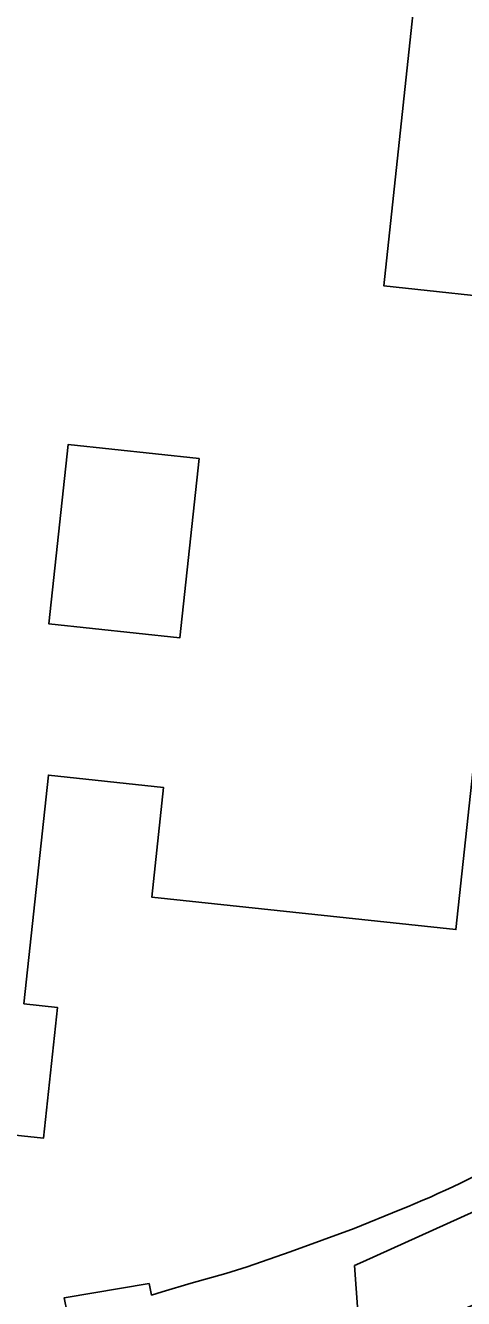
# Model space of a CAD drawing. Extents: x 162184 to 163154, y 385507 to 386516.
# Drawn here: x 162889 to 162915.1, y 386218.5 to 386294.4 of the extents above; entities that cross this region are included whole.
import ezdxf

# ---------------------------------------------------------------- set-up
doc = ezdxf.new("R2010")
doc.units = 0
for name, color, linetype in [('IMGEO_Erf', 7, 'Continuous'), ('IMGEO_Groenvoorziening', 7, 'Continuous'), ('IMGEO_Pand', 7, 'Continuous'), ('IMGEO_Voetpad_open', 7, 'Continuous')]:
    doc.layers.add(name, color=color, linetype=linetype)

msp = doc.modelspace()

# ---------------------------------------------------------------- linework, layer by layer
at = {"layer": 'IMGEO_Erf'}
for points in [[(162913.77, 386310.649), (162910.367, 386278.872), (162918.847, 386277.964), (162917.449, 386264.906), (162924.722, 386264.128), (162923.645, 386254.069), (162923.209, 386250), (162923.112, 386249.097), (162915.666, 386249.894), (162914.659, 386240.49), (162896.545, 386242.429), (162897.245, 386248.962), (162890.392, 386249.696), (162888.932, 386236.064), (162890.932, 386235.85), (162890.097, 386228.052), (162880.734, 386229.055)], [(162845.54, 386215.362), (162850.667, 386214.876), (162853.468, 386214.775), (162855.81, 386214.836), (162857.381, 386214.889), (162870.407, 386215.797), (162887.893, 386217.101), (162891.508, 386217.378), (162891.499, 386217.652), (162891.335, 386218.537), (162896.392, 386219.384), (162896.541, 386218.703), (162897.175, 386218.883), (162898.888, 386219.402), (162900.959, 386219.994), (162902.237, 386220.388), (162904.782, 386221.275), (162908.596, 386222.669), (162911.328, 386223.775)]]:
    msp.add_lwpolyline(points, dxfattribs=at)
msp.add_lwpolyline([(162899.367, 386268.569), (162891.56, 386269.405), (162890.416, 386258.727), (162898.223, 386257.891)], close=True, dxfattribs=at)
msp.add_arc((162885.683, 386286.571), 67.831, 292.21437, 298.86386, dxfattribs=at)
at = {"layer": 'IMGEO_Groenvoorziening'}
msp.add_lwpolyline([(162915.791, 386223.705), (162909.123, 386220.679), (162908.627, 386220.454), (162908.947, 386216.068), (162909.453, 386216.157), (162910.611, 386216.36), (162912.544, 386216.816), (162916.133, 386218.279), (162916.535, 386218.443), (162923.413, 386221.9), (162924.767, 386222.581), (162927.329, 386224.699), (162932.759, 386230.18), (162952.394, 386250)], dxfattribs=at)
at = {"layer": 'IMGEO_Pand'}
msp.add_lwpolyline([(162880.734, 386229.055), (162890.097, 386228.052), (162890.932, 386235.85), (162888.932, 386236.064), (162890.392, 386249.696), (162897.245, 386248.962), (162896.545, 386242.429), (162914.659, 386240.49), (162915.666, 386249.894), (162923.112, 386249.097), (162923.209, 386250), (162923.645, 386254.069), (162924.722, 386264.128), (162917.449, 386264.906), (162918.847, 386277.964), (162910.367, 386278.872), (162913.77, 386310.649)], dxfattribs=at)
msp.add_lwpolyline([(162898.223, 386257.891), (162890.416, 386258.727), (162891.56, 386269.405), (162899.367, 386268.569)], close=True, dxfattribs=at)
at = {"layer": 'IMGEO_Voetpad_open'}
for points in [[(162911.328, 386223.775), (162908.596, 386222.669), (162904.782, 386221.275), (162902.237, 386220.388), (162900.959, 386219.994), (162898.888, 386219.402), (162897.175, 386218.883), (162896.541, 386218.703), (162896.392, 386219.384), (162891.335, 386218.537), (162891.499, 386217.652)], [(162908.627, 386220.454), (162909.123, 386220.679), (162915.791, 386223.705)], [(162908.947, 386216.068), (162908.627, 386220.454)]]:
    msp.add_lwpolyline(points, dxfattribs=at)
msp.add_arc((162885.683, 386286.571), 67.831, 292.21437, 298.86386, dxfattribs=at)

doc.saveas('drawing.dxf')
